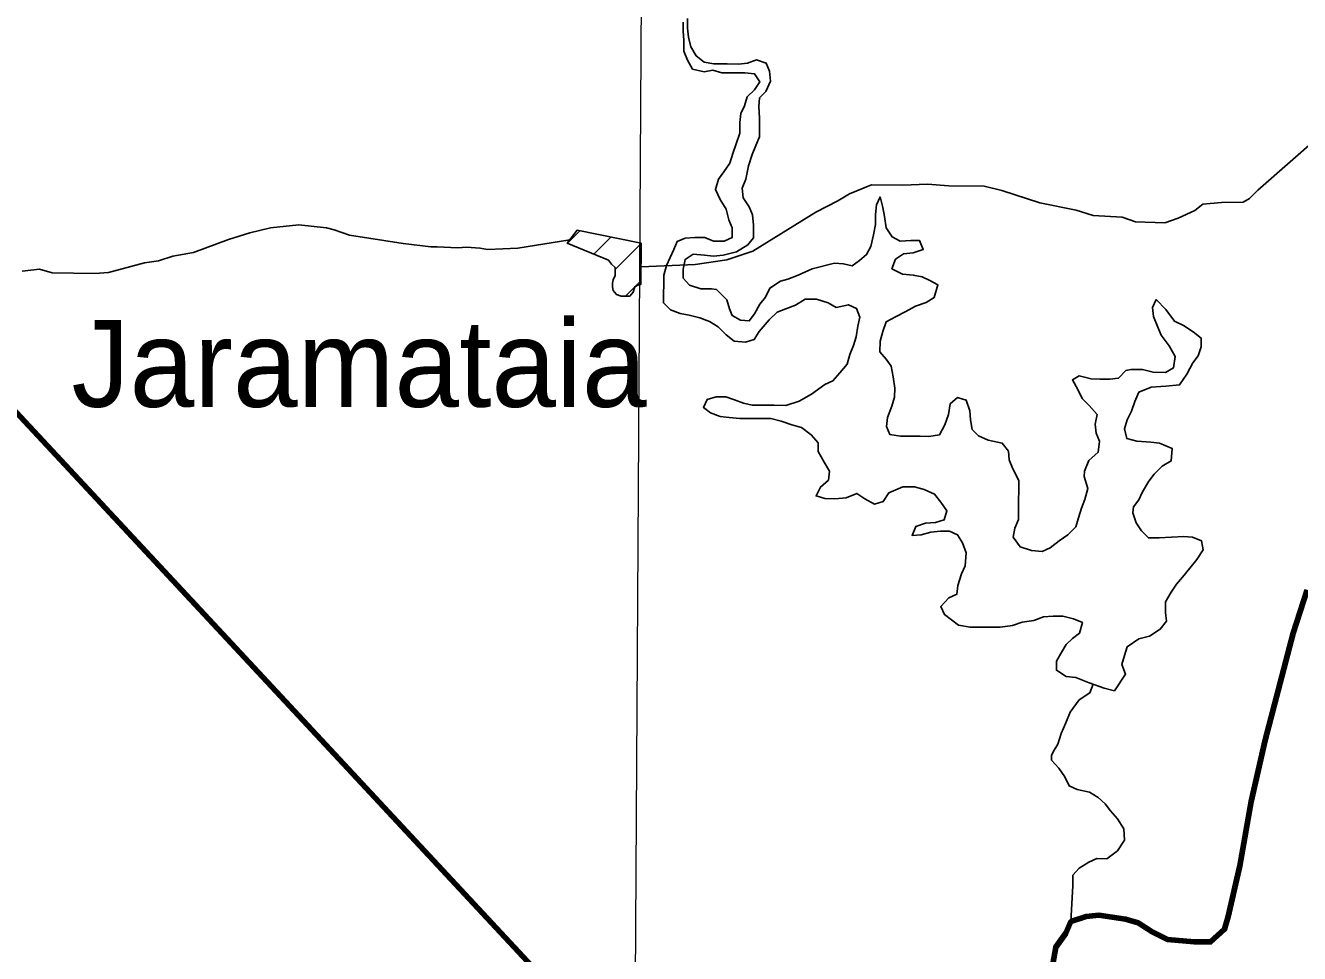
# Model space of a CAD drawing. Extents: x 553962 to 842807, y 8883888 to 9032388.
# Drawn here: x 715926 to 723253, y 8927633 to 8932970 of the extents above; entities that cross this region are included whole.
import ezdxf

# ---------------------------------------------------------------- set-up
doc = ezdxf.new("R2010")
doc.units = 0
doc.header["$LTSCALE"] = 160
for name, color, linetype, lineweight in [('15', 7, 'Continuous', 25), ('2', 7, 'Continuous', 13), ('21', 7, 'Continuous', 25), ('27', 7, 'Continuous', 90), ('28', 7, 'Continuous', 13)]:
    doc.layers.add(name, color=color, linetype=linetype, lineweight=lineweight)
doc.layers.add('29', color=7, linetype='Continuous')

msp = doc.modelspace()

# ---------------------------------------------------------------- linework, layer by layer
at = {"layer": '15'}
for points in [[(723524.2, 8932470.5), (723013.1, 8932023.2), (722964.6, 8931975.3), (722928.4, 8931953)], [(719465.7, 8931582), (719776.2, 8931594.6), (719960.1, 8931621.3), (720108, 8931671.9), (720470.6, 8931895.4), (720598.2, 8931961.4), (720664.5, 8932002), (720792.1, 8932052.7), (720970.4, 8932052.4), (721113, 8932057.2), (721235.3, 8932046.8), (721439, 8932046.4), (721540.8, 8932020.8), (721759.6, 8931949.1), (721968.3, 8931907.9), (722065, 8931877.2), (722233.1, 8931866.7), (722309.4, 8931841.1), (722477.5, 8931835.7), (722554, 8931861), (722651, 8931906.7), (722697, 8931942.3), (722804, 8931952.2), (722928.4, 8931953)], [(716324.2, 8931543.6), (716403.5, 8931548.6), (716611, 8931605.6), (716690.2, 8931616.7), (716773.7, 8931642.7), (716891.8, 8931664.4), (717093.4, 8931739.1), (717215.6, 8931777.9), (717335.2, 8931806.9), (717497.8, 8931823.2), (717656.3, 8931805.2), (717701.6, 8931794.1), (717788.3, 8931763.5), (718097.5, 8931715.5), (718256.9, 8931697.3), (718293.2, 8931696)], [(718293.2, 8931696), (718411.2, 8931691.7), (718463.6, 8931694.9), (718539.5, 8931689.8), (718584.8, 8931680.8), (718757, 8931689.8), (719057.1, 8931737.7)], [(715907.5, 8931556.1), (716007, 8931568.4), (716078.4, 8931547.1), (716324.2, 8931543.6)]]:
    msp.add_lwpolyline(points, dxfattribs=at)
at = {"layer": '2'}
msp.add_lwpolyline([(719978.9, 9023574.5), (719561.6, 8949232.2), (719215.6, 8890710.6)], dxfattribs=at)
at = {"layer": '21', "lineweight": 13}
for points in [[(719733.8, 8933009.9), (719733.5, 8932953.8), (719738.2, 8932902.9), (719753.1, 8932846.7), (719783.2, 8932795.6), (719828.8, 8932759.7), (719884.6, 8932749.1), (719960.9, 8932748.6), (720027.1, 8932748.2), (720078, 8932753), (720129, 8932773), (720184.8, 8932752.3), (720204.8, 8932706.3), (720209.5, 8932650.2), (720183.6, 8932589.3), (720147.8, 8932553.8), (720142.3, 8932502.9), (720147, 8932436.7), (720146.6, 8932385.8), (720146.2, 8932329.7), (720125.6, 8932278.9), (720104.8, 8932228.1), (720084.1, 8932162), (720068.3, 8932085.7), (720047.6, 8932034.9), (720052.3, 8931978.8), (720087.5, 8931927.7), (720107.6, 8931881.7), (720112.2, 8931820.6), (720111.7, 8931749.2), (720080.9, 8931708.7), (720014.5, 8931668.4), (719938.1, 8931648.5)], [(720541.5, 8931374.6), (720475.5, 8931395.4), (720409.4, 8931395.9), (720353.4, 8931360.9), (720298.5, 8931340.7), (720249.5, 8931320.4), (720203.3, 8931277.1), (720145.5, 8931210.6), (720116.7, 8931164.4), (720066.9, 8931148.5), (720000.8, 8931154), (719955.3, 8931189.9), (719909.8, 8931236.1), (719859.2, 8931266.9), (719803.4, 8931287.7), (719742.5, 8931303.4), (719691.7, 8931313.9), (719635.9, 8931334.6), (719595.5, 8931375.6), (719595.8, 8931426.6), (719596.2, 8931482.6), (719596.6, 8931533.5), (719612.2, 8931589.4), (719632.8, 8931635.2), (719653.5, 8931680.9), (719674.2, 8931726.6), (719720.1, 8931746.7), (719776.1, 8931751.4), (719832, 8931751), (719882.7, 8931730.3), (719943.8, 8931729.9), (719989.7, 8931750), (719990.1, 8931806.1), (719970, 8931852), (719955.2, 8931913.3), (719920, 8931969.5), (719894.9, 8932025.7), (719910.6, 8932086.7), (719941.4, 8932127.3), (719977.3, 8932178), (719993, 8932233.9), (720013.7, 8932289.8), (720034.5, 8932350.8), (720034.9, 8932411.9), (720040.3, 8932462.8), (720061, 8932508.6), (720076.6, 8932559.4), (720117.6, 8932599.9), (720148.4, 8932645.5), (720118.2, 8932691.6), (720062.3, 8932697), (719991.1, 8932697.5), (719930.1, 8932697.9), (719879.3, 8932713.5), (719828.4, 8932703.6), (719762.4, 8932719.3), (719732.2, 8932770.4), (719712.2, 8932821.5), (719712.6, 8932882.7), (719707.9, 8932938.7), (719708.3, 8932989.6)], [(719938.1, 8931648.5), (719882.1, 8931643.8), (719831.3, 8931649.2), (719765.2, 8931654.7), (719719.2, 8931624.4), (719708.7, 8931568.5), (719708.3, 8931517.5), (719743.7, 8931476.5), (719809.6, 8931455.7), (719870.7, 8931455.3), (719899.8, 8931451.2), (719959.3, 8931391.6), (719974.2, 8931339.4), (719989.1, 8931302.2), (720037.3, 8931276), (720088.1, 8931270.6), (720118.9, 8931311.1), (720149.8, 8931367), (720180.6, 8931407.5), (720206.4, 8931458.3), (720267.7, 8931498.7), (720309.2, 8931510.9), (720368.7, 8931533.2), (720450.6, 8931570.5), (720578.7, 8931603.6), (720629.5, 8931598.2), (720680.3, 8931587.7), (720721.2, 8931618), (720762.1, 8931653.4), (720787.8, 8931699.1), (720803.6, 8931765.2), (720814.2, 8931826.2), (720814.5, 8931882.3), (720820, 8931938.3), (720840.7, 8931984), (720855.5, 8931922.8), (720865.3, 8931871.8), (720875.1, 8931805.5), (720910.3, 8931754.3), (720955.9, 8931728.6), (721017, 8931733.3), (721067.8, 8931732.9), (721087.8, 8931681.9), (721031.7, 8931661.8), (720975.8, 8931657.1), (720929.8, 8931626.8), (720909, 8931570.9), (720969.9, 8931540), (721030.9, 8931534.5), (721081.7, 8931524), (721127.3, 8931503.3), (721172.9, 8931477.6), (721152, 8931406.4), (721106.1, 8931376.1), (721044.9, 8931356.1), (720988.7, 8931325.9), (720932.6, 8931295.7), (720876.4, 8931265.5), (720855.7, 8931209.6), (720840.1, 8931153.7), (720839.6, 8931092.6), (720875, 8931051.6), (720905.2, 8931010.6), (720914.9, 8930949.5), (720924.7, 8930883.2), (720924.3, 8930832.2), (720908.7, 8930781.4), (720882.8, 8930715.3), (720877.4, 8930664.4), (720897.4, 8930618.5), (720958.4, 8930607.9), (721019.4, 8930607.5), (721070.3, 8930607.2), (721121.1, 8930606.8), (721182.2, 8930616.6), (721213.1, 8930672.5), (721233.9, 8930733.5), (721244.5, 8930794.5), (721285.4, 8930829.9), (721336.2, 8930814.3), (721356.1, 8930753.1), (721360.8, 8930702.1), (721370.6, 8930646), (721406, 8930610.1), (721461.7, 8930584.3), (721543, 8930568.5), (721578.3, 8930522.4), (721583, 8930471.4), (721603, 8930420.4), (721638.2, 8930353.9), (721637.8, 8930292.8), (721637.4, 8930241.9), (721637.1, 8930190.9), (721636.6, 8930129.8), (721615.9, 8930079), (721605.4, 8930028.1), (721645.7, 8929971.8), (721711.7, 8929951), (721772.7, 8929945.6), (721818.6, 8929965.6), (721869.7, 8930006.1)], [(721869.7, 8930006.1), (721920.8, 8930041.4), (721966.9, 8930086.9), (721982.5, 8930137.8), (721998.2, 8930193.7), (722018.9, 8930244.5), (722035.3, 8930306.7), (722014.7, 8930377), (722015.4, 8930406.4), (722040.8, 8930468.5), (722095, 8930516.1), (722102.6, 8930580.2), (722082.5, 8930626.2), (722077.8, 8930677.1), (722088.4, 8930733.1), (722042.9, 8930784.3), (722002.5, 8930825.3), (721977.5, 8930876.4), (721947.3, 8930932.7), (721985.5, 8930954.9), (722054.2, 8930937.1), (722105, 8930936.7), (722161, 8930936.4), (722211.9, 8930941.1), (722254.4, 8930984.8), (722283.4, 8930991.6), (722349.5, 8930991.2), (722410.5, 8930975.5), (722481.7, 8930975.1), (722527.6, 8931000.2), (722538.2, 8931066.4), (722503.1, 8931127.7), (722457.7, 8931189.2), (722437.7, 8931235.1), (722412.7, 8931296.4), (722407.9, 8931347.4), (722428.6, 8931393.1), (722484.1, 8931336.7), (722534.6, 8931270.2), (722585.2, 8931244.4), (722640.9, 8931208.4), (722686.5, 8931172.4), (722686.1, 8931121.5), (722670.5, 8931070.6), (722639.7, 8931030.1), (722603.7, 8930964.1), (722562.5, 8930903.2), (722483.5, 8930896.6), (722400.2, 8930890.6), (722328.7, 8930860.8), (722304.9, 8930807.2), (722286.8, 8930752.2), (722261.1, 8930701.4), (722245.5, 8930650.6), (722260.3, 8930594.4), (722316.2, 8930578.8), (722397.5, 8930573.2), (722448.3, 8930567.8), (722519.3, 8930536.8), (722513.8, 8930465.5), (722462.7, 8930435.2), (722416.6, 8930389.7), (722385.8, 8930349.1), (722349.8, 8930288.2), (722329.1, 8930242.5), (722298.3, 8930202), (722294.2, 8930167.1), (722313, 8930110.2), (722343.2, 8930064.2), (722383.6, 8930023.1), (722444.6, 8930022.8), (722515.8, 8930027.4), (722587.1, 8930032), (722637.9, 8930026.6), (722688.6, 8930005.9), (722698.4, 8929954.9), (722662.5, 8929899.1), (722621.4, 8929848.4), (722580.4, 8929797.8), (722544.5, 8929757.2), (722513.7, 8929711.6), (722482.8, 8929655.8), (722482.3, 8929594.6), (722487.1, 8929543.7), (722451.2, 8929498), (722389.8, 8929457.7), (722328.7, 8929442.8), (722262.3, 8929397.4), (722246.7, 8929346.5), (722231.1, 8929295.7), (722251, 8929239.5), (722189.3, 8929143.2)], [(722189.3, 8929143.2), (722128.4, 8929158.8), (722042.1, 8929189.9), (721966.1, 8929221), (721910.2, 8929226.4), (721854.5, 8929262.5), (721854.8, 8929313.4), (721880.6, 8929359.1), (721911.4, 8929409.8), (721947.3, 8929445.2), (721988.2, 8929475.5), (722003.8, 8929536.6), (721953.1, 8929557.3), (721892.2, 8929572.9), (721836.2, 8929573.3), (721780.3, 8929568.6), (721724.2, 8929548.6), (721658, 8929538.8), (721601.9, 8929518.8), (721530.6, 8929509), (721474.7, 8929509.4), (721418.7, 8929509.8), (721357.7, 8929510.2), (721291.7, 8929520.8), (721251.2, 8929551.6), (721210.7, 8929582.4), (721190.7, 8929628.4), (721236.8, 8929679), (721282.7, 8929699.1), (721288.2, 8929750), (721309, 8929816.1), (721329.6, 8929861.8), (721335.2, 8929938.2), (721315.3, 8929994.3), (721285.1, 8930040.4), (721239.4, 8930061), (721188.6, 8930061.4), (721132.6, 8930056.6), (721076.5, 8930041.7), (721025.6, 8930036.9), (721046.3, 8930087.8), (721102.4, 8930107.8), (721158.4, 8930112.5), (721209.4, 8930127.5), (721225, 8930178.3), (721189.7, 8930229.5), (721154.4, 8930275.5), (721093.6, 8930301.4), (721037.7, 8930317), (720971.6, 8930317.4), (720890, 8930282.3), (720859.1, 8930231.6), (720808.2, 8930216.6), (720752.4, 8930247.6), (720706.9, 8930278.4), (720645.7, 8930253.3), (720579.5, 8930248.7), (720523.6, 8930249), (720472.8, 8930264.6), (720498.6, 8930315.4), (720544.7, 8930355.8), (720550.1, 8930406.8), (720519.9, 8930457.9), (720484.7, 8930519.2), (720485.1, 8930570.2), (720444.7, 8930616.3), (720389.1, 8930657.4), (720333.2, 8930673), (720272.3, 8930693.8), (720211.4, 8930709.5), (720160.5, 8930709.8), (720094.4, 8930710.2), (720033.4, 8930710.6), (719972.4, 8930716.1), (719921.6, 8930721.5), (719865.8, 8930742.2), (719825.3, 8930773.1), (719845.9, 8930818.8), (719896.9, 8930833.7), (719952.8, 8930833.4), (720003.6, 8930817.8), (720054.3, 8930797.1), (720105.1, 8930786.6), (720166.2, 8930786.2), (720232.3, 8930785.7), (720298.4, 8930785.3), (720374.8, 8930810.3), (720446.3, 8930850.6), (720523, 8930906.1), (720568.9, 8930926.2), (720609.9, 8930971.8), (720651, 8931022.5), (720666.6, 8931078.4), (720687.3, 8931129.2), (720702.9, 8931180), (720713.5, 8931241.1), (720724, 8931292), (720704, 8931343), (720658.4, 8931363.7), (720587.1, 8931348.9), (720541.5, 8931374.6)]]:
    msp.add_lwpolyline(points, dxfattribs=at)
at = {"layer": '21'}
for points in [[(719733.8, 8933009.9), (719733.5, 8932953.8), (719738.2, 8932902.9), (719753.1, 8932846.7), (719783.2, 8932795.6), (719828.8, 8932759.7), (719884.6, 8932749.1), (719960.9, 8932748.6), (720027.1, 8932748.2), (720078, 8932753), (720129, 8932773), (720184.8, 8932752.3), (720204.8, 8932706.3), (720209.5, 8932650.2), (720183.6, 8932589.3), (720147.8, 8932553.8), (720142.3, 8932502.9), (720147, 8932436.7), (720146.6, 8932385.8), (720146.2, 8932329.7), (720125.6, 8932278.9), (720104.8, 8932228.1), (720084.1, 8932162), (720068.3, 8932085.7), (720047.6, 8932034.9), (720052.3, 8931978.8), (720087.5, 8931927.7), (720107.6, 8931881.7), (720112.2, 8931820.6), (720111.7, 8931749.2), (720080.9, 8931708.7), (720014.5, 8931668.4), (719938.1, 8931648.5)], [(720541.5, 8931374.6), (720475.5, 8931395.4), (720409.4, 8931395.9), (720353.4, 8931360.9), (720298.5, 8931340.7), (720249.5, 8931320.4), (720203.3, 8931277.1), (720145.5, 8931210.6), (720116.7, 8931164.4), (720066.9, 8931148.5), (720000.8, 8931154), (719955.3, 8931189.9), (719909.8, 8931236.1), (719859.2, 8931266.9), (719803.4, 8931287.7), (719742.5, 8931303.4), (719691.7, 8931313.9), (719635.9, 8931334.6), (719595.5, 8931375.6), (719595.8, 8931426.6), (719596.2, 8931482.6), (719596.6, 8931533.5), (719612.2, 8931589.4), (719632.8, 8931635.2), (719653.5, 8931680.9), (719674.2, 8931726.6), (719720.1, 8931746.7), (719776.1, 8931751.4), (719832, 8931751), (719882.7, 8931730.3), (719943.8, 8931729.9), (719989.7, 8931750), (719990.1, 8931806.1), (719970, 8931852), (719955.2, 8931913.3), (719920, 8931969.5), (719894.9, 8932025.7), (719910.6, 8932086.7), (719941.4, 8932127.3), (719977.3, 8932178), (719993, 8932233.9), (720013.7, 8932289.8), (720034.5, 8932350.8), (720034.9, 8932411.9), (720040.3, 8932462.8), (720061, 8932508.6), (720076.6, 8932559.4), (720117.6, 8932599.9), (720148.4, 8932645.5), (720118.2, 8932691.6), (720062.3, 8932697), (719991.1, 8932697.5), (719930.1, 8932697.9), (719879.3, 8932713.5), (719828.4, 8932703.6), (719762.4, 8932719.3), (719732.2, 8932770.4), (719712.2, 8932821.5), (719712.6, 8932882.7), (719707.9, 8932938.7), (719708.3, 8932989.6)], [(719938.1, 8931648.5), (719882.1, 8931643.8), (719831.3, 8931649.2), (719765.2, 8931654.7), (719719.2, 8931624.4), (719708.7, 8931568.5), (719708.3, 8931517.5), (719743.7, 8931476.5), (719809.6, 8931455.7), (719870.7, 8931455.3), (719899.8, 8931451.2), (719959.3, 8931391.6), (719974.2, 8931339.4), (719989.1, 8931302.2), (720037.3, 8931276), (720088.1, 8931270.6), (720118.9, 8931311.1), (720149.8, 8931367), (720180.6, 8931407.5), (720206.4, 8931458.3), (720267.7, 8931498.7), (720309.2, 8931510.9), (720368.7, 8931533.2), (720450.6, 8931570.5), (720578.7, 8931603.6), (720629.5, 8931598.2), (720680.3, 8931587.7), (720721.2, 8931618), (720762.1, 8931653.4), (720787.8, 8931699.1), (720803.6, 8931765.2), (720814.2, 8931826.2), (720814.5, 8931882.3), (720820, 8931938.3), (720840.7, 8931984), (720855.5, 8931922.8), (720865.3, 8931871.8), (720875.1, 8931805.5), (720910.3, 8931754.3), (720955.9, 8931728.6), (721017, 8931733.3), (721067.8, 8931732.9), (721087.8, 8931681.9), (721031.7, 8931661.8), (720975.8, 8931657.1), (720929.8, 8931626.8), (720909, 8931570.9), (720969.9, 8931540), (721030.9, 8931534.5), (721081.7, 8931524), (721127.3, 8931503.3), (721172.9, 8931477.6), (721152, 8931406.4), (721106.1, 8931376.1), (721044.9, 8931356.1), (720988.7, 8931325.9), (720932.6, 8931295.7), (720876.4, 8931265.5), (720855.7, 8931209.6), (720840.1, 8931153.7), (720839.6, 8931092.6), (720875, 8931051.6), (720905.2, 8931010.6), (720914.9, 8930949.5), (720924.7, 8930883.2), (720924.3, 8930832.2), (720908.7, 8930781.4), (720882.8, 8930715.3), (720877.4, 8930664.4), (720897.4, 8930618.5), (720958.4, 8930607.9), (721019.4, 8930607.5), (721070.3, 8930607.2), (721121.1, 8930606.8), (721182.2, 8930616.6), (721213.1, 8930672.5), (721233.9, 8930733.5), (721244.5, 8930794.5), (721285.4, 8930829.9), (721336.2, 8930814.3), (721356.1, 8930753.1), (721360.8, 8930702.1), (721370.6, 8930646), (721406, 8930610.1), (721461.7, 8930584.3), (721543, 8930568.5), (721578.3, 8930522.4), (721583, 8930471.4), (721603, 8930420.4), (721638.2, 8930353.9), (721637.8, 8930292.8), (721637.4, 8930241.9), (721637.1, 8930190.9), (721636.6, 8930129.8), (721615.9, 8930079), (721605.4, 8930028.1), (721645.7, 8929971.8), (721711.7, 8929951), (721772.7, 8929945.6), (721818.6, 8929965.6), (721869.7, 8930006.1)], [(721869.7, 8930006.1), (721920.8, 8930041.4), (721966.9, 8930086.9), (721982.5, 8930137.8), (721998.2, 8930193.7), (722018.9, 8930244.5), (722035.3, 8930306.7), (722014.7, 8930377), (722015.4, 8930406.4), (722040.8, 8930468.5), (722095, 8930516.1), (722102.6, 8930580.2), (722082.5, 8930626.2), (722077.8, 8930677.1), (722088.4, 8930733.1), (722042.9, 8930784.3), (722002.5, 8930825.3), (721977.5, 8930876.4), (721947.3, 8930932.7), (721985.5, 8930954.9), (722054.2, 8930937.1), (722105, 8930936.7), (722161, 8930936.4), (722211.9, 8930941.1), (722254.4, 8930984.8), (722283.4, 8930991.6), (722349.5, 8930991.2), (722410.5, 8930975.5), (722481.7, 8930975.1), (722527.6, 8931000.2), (722538.2, 8931066.4), (722503.1, 8931127.7), (722457.7, 8931189.2), (722437.7, 8931235.1), (722412.7, 8931296.4), (722407.9, 8931347.4), (722428.6, 8931393.1), (722484.1, 8931336.7), (722534.6, 8931270.2), (722585.2, 8931244.4), (722640.9, 8931208.4), (722686.5, 8931172.4), (722686.1, 8931121.5), (722670.5, 8931070.6), (722639.7, 8931030.1), (722603.7, 8930964.1), (722562.5, 8930903.2), (722483.5, 8930896.6), (722400.2, 8930890.6), (722328.7, 8930860.8), (722304.9, 8930807.2), (722286.8, 8930752.2), (722261.1, 8930701.4), (722245.5, 8930650.6), (722260.3, 8930594.4), (722316.2, 8930578.8), (722397.5, 8930573.2), (722448.3, 8930567.8), (722519.3, 8930536.8), (722513.8, 8930465.5), (722462.7, 8930435.2), (722416.6, 8930389.7), (722385.8, 8930349.1), (722349.8, 8930288.2), (722329.1, 8930242.5), (722298.3, 8930202), (722294.2, 8930167.1), (722313, 8930110.2), (722343.2, 8930064.2), (722383.6, 8930023.1), (722444.6, 8930022.8), (722515.8, 8930027.4), (722587.1, 8930032), (722637.9, 8930026.6), (722688.6, 8930005.9), (722698.4, 8929954.9), (722662.5, 8929899.1), (722621.4, 8929848.4), (722580.4, 8929797.8), (722544.5, 8929757.2), (722513.7, 8929711.6), (722482.8, 8929655.8), (722482.3, 8929594.6), (722487.1, 8929543.7), (722451.2, 8929498), (722389.8, 8929457.7), (722328.7, 8929442.8), (722262.3, 8929397.4), (722246.7, 8929346.5), (722231.1, 8929295.7), (722251, 8929239.5), (722189.3, 8929143.2)], [(722189.3, 8929143.2), (722128.4, 8929158.8), (722042.1, 8929189.9), (721966.1, 8929221), (721910.2, 8929226.4), (721854.5, 8929262.5), (721854.8, 8929313.4), (721880.6, 8929359.1), (721911.4, 8929409.8), (721947.3, 8929445.2), (721988.2, 8929475.5), (722003.8, 8929536.6), (721953.1, 8929557.3), (721892.2, 8929572.9), (721836.2, 8929573.3), (721780.3, 8929568.6), (721724.2, 8929548.6), (721658, 8929538.8), (721601.9, 8929518.8), (721530.6, 8929509), (721474.7, 8929509.4), (721418.7, 8929509.8), (721357.7, 8929510.2), (721291.7, 8929520.8), (721251.2, 8929551.6), (721210.7, 8929582.4), (721190.7, 8929628.4), (721236.8, 8929679), (721282.7, 8929699.1), (721288.2, 8929750), (721309, 8929816.1), (721329.6, 8929861.8), (721335.2, 8929938.2), (721315.3, 8929994.3), (721285.1, 8930040.4), (721239.4, 8930061), (721188.6, 8930061.4), (721132.6, 8930056.6), (721076.5, 8930041.7), (721025.6, 8930036.9), (721046.3, 8930087.8), (721102.4, 8930107.8), (721158.4, 8930112.5), (721209.4, 8930127.5), (721225, 8930178.3), (721189.7, 8930229.5), (721154.4, 8930275.5), (721093.6, 8930301.4), (721037.7, 8930317), (720971.6, 8930317.4), (720890, 8930282.3), (720859.1, 8930231.6), (720808.2, 8930216.6), (720752.4, 8930247.6), (720706.9, 8930278.4), (720645.7, 8930253.3), (720579.5, 8930248.7), (720523.6, 8930249), (720472.8, 8930264.6), (720498.6, 8930315.4), (720544.7, 8930355.8), (720550.1, 8930406.8), (720519.9, 8930457.9), (720484.7, 8930519.2), (720485.1, 8930570.2), (720444.7, 8930616.3), (720389.1, 8930657.4), (720333.2, 8930673), (720272.3, 8930693.8), (720211.4, 8930709.5), (720160.5, 8930709.8), (720094.4, 8930710.2), (720033.4, 8930710.6), (719972.4, 8930716.1), (719921.6, 8930721.5), (719865.8, 8930742.2), (719825.3, 8930773.1), (719845.9, 8930818.8), (719896.9, 8930833.7), (719952.8, 8930833.4), (720003.6, 8930817.8), (720054.3, 8930797.1), (720105.1, 8930786.6), (720166.2, 8930786.2), (720232.3, 8930785.7), (720298.4, 8930785.3), (720374.8, 8930810.3), (720446.3, 8930850.6), (720523, 8930906.1), (720568.9, 8930926.2), (720609.9, 8930971.8), (720651, 8931022.5), (720666.6, 8931078.4), (720687.3, 8931129.2), (720702.9, 8931180), (720713.5, 8931241.1), (720724, 8931292), (720704, 8931343), (720658.4, 8931363.7), (720587.1, 8931348.9), (720541.5, 8931374.6)], [(723295.7, 8929723.7), (723215.4, 8929475.3), (723055.5, 8928859.6), (722973.7, 8928506.8), (722908.8, 8928138.2), (722843.2, 8927845.9), (722821.3, 8927772.9), (722741, 8927699.8), (722646.1, 8927699.8), (722492.8, 8927714.4), (722405.2, 8927758.2), (722325, 8927809.4), (722252, 8927831.3), (722098.7, 8927853.2), (722025.7, 8927845.9), (721938.1, 8927816.7), (721908.9, 8927750.9), (721850.6, 8927670.6), (721828.7, 8927539.1)], [(722065, 8929181.7), (722047.1, 8929132.1), (721985.8, 8929091.8), (721934.5, 8929020.8), (721908.6, 8928959.8), (721882.8, 8928898.9), (721862, 8928837.9), (721836.2, 8928792.2), (721826.6, 8928771.5)], [(721826.6, 8928771.5), (721827.2, 8928745.6), (721867.6, 8928699.5), (721902.9, 8928648.4), (721927.9, 8928597.3), (721973.6, 8928576.7), (722044.7, 8928561), (722095.3, 8928530.1), (722135.8, 8928494.2), (722166, 8928453.3), (722206.3, 8928407.2), (722241.6, 8928351), (722246.2, 8928284.7), (722205.1, 8928223.9), (722143.7, 8928178.4), (722087.8, 8928178.8), (722041.9, 8928158.7), (721985.7, 8928123.4), (721949.8, 8928082.9), (721949.4, 8928021.8), (721938.1, 8927816.7)]]:
    msp.add_lwpolyline(points, dxfattribs=at)
at = {"layer": '27'}
msp.add_line((710319.1, 8936704.6), (720989.4, 8925252.2), dxfattribs=at)
msp.add_lwpolyline([(723295.7, 8929723.7), (723215.4, 8929475.3), (723055.5, 8928859.6), (722973.7, 8928506.8), (722908.8, 8928138.2), (722843.2, 8927845.9), (722821.3, 8927772.9), (722741, 8927699.8), (722646.1, 8927699.8), (722492.8, 8927714.4), (722405.2, 8927758.2), (722325, 8927809.4), (722252, 8927831.3), (722098.7, 8927853.2), (722025.7, 8927845.9), (721938.1, 8927816.7), (721908.9, 8927750.9), (721850.6, 8927670.6), (721828.7, 8927539.1)], dxfattribs=at)
at = {"layer": '28'}
for p, q in [((719043.1, 8931717), (719114.5, 8931788.4)), ((719193.5, 8931655.3), (719291.2, 8931753)), ((719316.5, 8931566.2), (719466.8, 8931716.5)), ((719375.9, 8931413.5), (719464.7, 8931502.2))]:
    msp.add_line(p, q, dxfattribs=at)
at = {"layer": '28', "lineweight": 25}
msp.add_lwpolyline([(719466.9, 8931717.9), (719464.5, 8931480.1), (719451.4, 8931477.4), (719431, 8931467.2), (719420.8, 8931436.5), (719400.5, 8931413.5), (719380.2, 8931413.5), (719352.2, 8931413.5), (719324.2, 8931423.7), (719306.3, 8931446.7), (719301.3, 8931467.1), (719301.2, 8931487.6), (719306.3, 8931508), (719316.5, 8931531.1), (719316.5, 8931554.1), (719316.5, 8931577.1), (719296.1, 8931597.5), (719278.3, 8931620.5), (719041.6, 8931717.6), (719097.6, 8931791.8)], close=True, dxfattribs=at)

# ---------------------------------------------------------------- texts
at = {"layer": '29'}
msp.add_text('Jaramataia', height=500, dxfattribs=at).set_placement((716190.3, 8930776.7))

doc.saveas('drawing.dxf')
